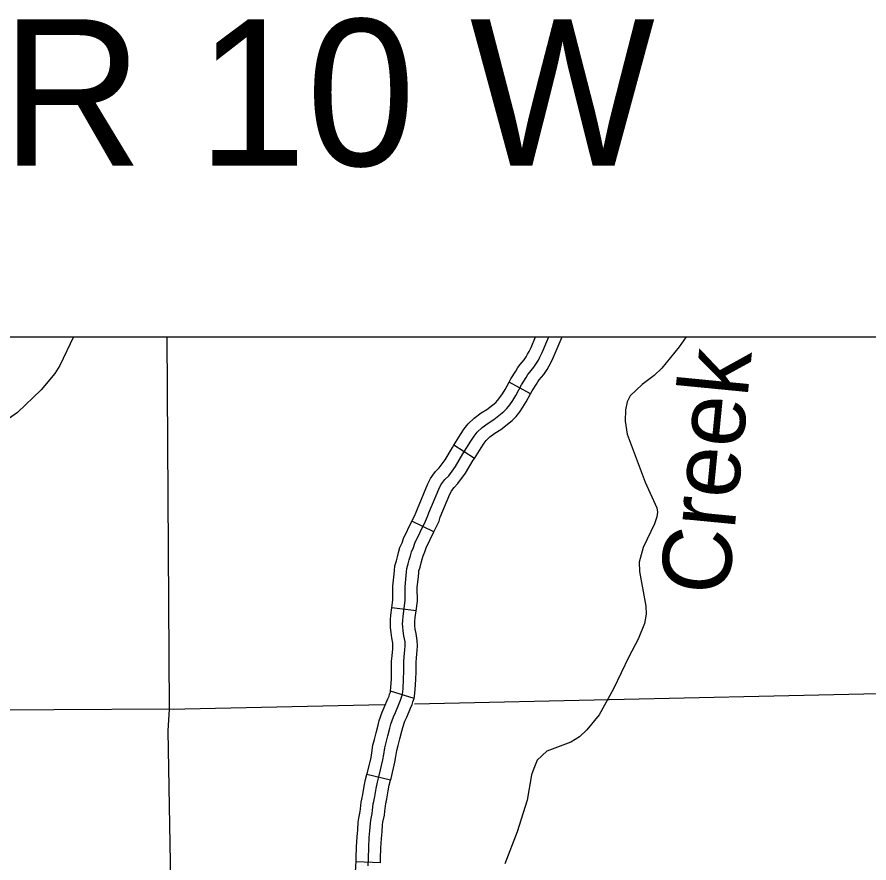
# Model space of a CAD drawing. Extents: x 1377389 to 1380723, y 1168351 to 1170484.
# Drawn here: x 1379393.5 to 1379498.1, y 1169514.8 to 1169618.7 of the extents above; entities that cross this region are included whole.
import ezdxf

# ---------------------------------------------------------------- set-up
doc = ezdxf.new("R2010")
doc.units = 0
for name, color, linetype in [('B_Fill', 7, 'Continuous'), ('B_Text', 7, 'Continuous'), ('Default', 7, 'Continuous')]:
    doc.layers.add(name, color=color, linetype=linetype)

msp = doc.modelspace()

# ---------------------------------------------------------------- linework, layer by layer
at = {"layer": 'B_Fill'}
for p, q in [((1379456.52, 1169572.41), (1379453.88, 1169573.83)), ((1379449.62, 1169564.49), (1379447.08, 1169566.09)), ((1379444.65, 1169555.45), (1379441.95, 1169556.76)), ((1379442.46, 1169545.75), (1379439.49, 1169546.14)), ((1379442.2, 1169535), (1379439.33, 1169535.88)), ((1379439.32, 1169524.95), (1379436.41, 1169525.68)), ((1379438.07, 1169514.8), (1379435.08, 1169514.93))]:
    msp.add_line(p, q, dxfattribs=at)
for points in [[(1379400.39, 1169579.43), (1379398.7, 1169575.91), (1379398.11, 1169574.91), (1379396.41, 1169572.92), (1379393.5, 1169570.14), (1379392.11, 1169569.14)], [(1379412.16, 1169533.68), (1379411.9, 1169579.43)], [(1379440.95, 1169539.49), (1379441.01, 1169540.1), (1379441.08, 1169540.99), (1379441.11, 1169541.48), (1379441.1, 1169541.95), (1379440.97, 1169542.71), (1379440.86, 1169543.3), (1379440.82, 1169543.81), (1379440.8, 1169544.18), (1379440.82, 1169544.54), (1379440.86, 1169545.09), (1379441.12, 1169547.02), (1379441.1, 1169548.71), (1379441.25, 1169550.12), (1379441.29, 1169550.56), (1379441.33, 1169550.98), (1379441.5, 1169551.53), (1379441.62, 1169552.03), (1379441.75, 1169552.52), (1379441.89, 1169553.02), (1379442.13, 1169553.55), (1379442.32, 1169554.07), (1379443.62, 1169556.77), (1379443.87, 1169557.33), (1379444.02, 1169557.78), (1379445.24, 1169560.72), (1379445.51, 1169561.23), (1379445.74, 1169561.56), (1379445.97, 1169561.88), (1379446.46, 1169562.36), (1379447.28, 1169563.5), (1379448.2, 1169565.06), (1379449.17, 1169566.59), (1379449.59, 1169567.22), (1379449.97, 1169567.71), (1379450.56, 1169568.27), (1379451.29, 1169568.82), (1379452.01, 1169569.26), (1379453.25, 1169570.23), (1379453.6, 1169570.61), (1379453.96, 1169571.07), (1379454.32, 1169571.6), (1379454.7, 1169572.19), (1379455.41, 1169573.51), (1379455.96, 1169574.42), (1379456.19, 1169574.78), (1379456.42, 1169575.07), (1379456.92, 1169575.68), (1379457.26, 1169576.19), (1379457.47, 1169576.56), (1379457.66, 1169576.92), (1379457.93, 1169577.47), (1379458.75, 1169579.43)], [(1379453.88, 1169573.83), (1379454.11, 1169574.26), (1379454.69, 1169575.21), (1379454.97, 1169575.65), (1379455.25, 1169576.01), (1379455.72, 1169576.58), (1379455.98, 1169576.97), (1379456.15, 1169577.28), (1379456.33, 1169577.61), (1379456.57, 1169578.09), (1379457.13, 1169579.43)], [(1379456.52, 1169572.41), (1379456.71, 1169572.77), (1379457.23, 1169573.62), (1379457.41, 1169573.9), (1379457.59, 1169574.13), (1379458.13, 1169574.78), (1379458.54, 1169575.4), (1379458.79, 1169575.85), (1379458.99, 1169576.24), (1379459.3, 1169576.84), (1379460.38, 1169579.43)], [(1379475.64, 1169579.43), (1379474.75, 1169578.18), (1379472.65, 1169575.57), (1379471.7, 1169574.65), (1379470.23, 1169573.58), (1379468.76, 1169572.16), (1379468.36, 1169571.43), (1379468.19, 1169570.44), (1379468.15, 1169569.04), (1379468.36, 1169567.44), (1379470.58, 1169561.56), (1379472.03, 1169558.4), (1379472.11, 1169557.88), (1379472.02, 1169557.31), (1379471.73, 1169556.46), (1379470.34, 1169553.54), (1379469.83, 1169551.73), (1379469.88, 1169550.59)], [(1379447.08, 1169566.09), (1379447.91, 1169567.41), (1379448.37, 1169568.1), (1379448.85, 1169568.71), (1379449.58, 1169569.42), (1379450.45, 1169570.06), (1379451.15, 1169570.5), (1379452.23, 1169571.34), (1379452.46, 1169571.59), (1379452.75, 1169571.95), (1379453.07, 1169572.43), (1379453.4, 1169572.95), (1379453.88, 1169573.83)], [(1379449.62, 1169564.49), (1379450.43, 1169565.78), (1379450.81, 1169566.34), (1379451.08, 1169566.7), (1379451.53, 1169567.13), (1379452.13, 1169567.58), (1379452.86, 1169568.03), (1379454.26, 1169569.12), (1379454.75, 1169569.63), (1379455.18, 1169570.19), (1379455.57, 1169570.77), (1379455.99, 1169571.43), (1379456.52, 1169572.41)], [(1379441.95, 1169556.76), (1379442.26, 1169557.4), (1379442.47, 1169557.88), (1379442.61, 1169558.3), (1379443.88, 1169561.37), (1379444.23, 1169562.01), (1379444.52, 1169562.43), (1379444.83, 1169562.86), (1379445.31, 1169563.34), (1379446.02, 1169564.32), (1379446.92, 1169565.84), (1379447.08, 1169566.09)], [(1379444.65, 1169555.45), (1379444.98, 1169556.13), (1379445.27, 1169556.79), (1379445.42, 1169557.25), (1379446.59, 1169560.08), (1379446.79, 1169560.44), (1379446.97, 1169560.69), (1379447.12, 1169560.9), (1379447.6, 1169561.39), (1379448.53, 1169562.68), (1379449.48, 1169564.27), (1379449.62, 1169564.49)], [(1379439.49, 1169546.14), (1379439.62, 1169547.11), (1379439.6, 1169548.78), (1379439.76, 1169550.26), (1379439.79, 1169550.7), (1379439.86, 1169551.28), (1379440.05, 1169551.92), (1379440.17, 1169552.4), (1379440.3, 1169552.92), (1379440.48, 1169553.53), (1379440.73, 1169554.1), (1379440.93, 1169554.66), (1379441.95, 1169556.76)], [(1379442.46, 1169545.75), (1379442.62, 1169546.94), (1379442.6, 1169548.64), (1379442.74, 1169549.98), (1379442.78, 1169550.42), (1379442.81, 1169550.68), (1379442.94, 1169551.13), (1379443.08, 1169551.66), (1379443.19, 1169552.12), (1379443.31, 1169552.51), (1379443.52, 1169552.99), (1379443.7, 1169553.49), (1379444.65, 1169555.45)], [(1379469.88, 1169550.59), (1379470.68, 1169546.32), (1379470.69, 1169545.36), (1379470.51, 1169544.2), (1379469.72, 1169542.29), (1379468.57, 1169540.1), (1379466.71, 1169536.18), (1379464.93, 1169532.97), (1379463.42, 1169531.16), (1379462.51, 1169530.29), (1379461.45, 1169529.62), (1379458.53, 1169528.52), (1379457.31, 1169527.41), (1379456.9, 1169526.39), (1379456.64, 1169525.6), (1379456.09, 1169522.49), (1379454.85, 1169518.61), (1379453.35, 1169514.68)], [(1379439.32, 1169535.84), (1379439.33, 1169535.95), (1379439.37, 1169536.33), (1379439.43, 1169537.42), (1379439.45, 1169538.35), (1379439.45, 1169539.57), (1379439.52, 1169540.23), (1379439.58, 1169541.09), (1379439.61, 1169541.51), (1379439.6, 1169541.81), (1379439.49, 1169542.46), (1379439.38, 1169543.11), (1379439.33, 1169543.7), (1379439.3, 1169544.19), (1379439.33, 1169544.64), (1379439.37, 1169545.24), (1379439.49, 1169546.14)], [(1379442.2, 1169535), (1379442.28, 1169535.27), (1379442.32, 1169535.67), (1379442.36, 1169536.09), (1379442.43, 1169537.31), (1379442.45, 1169538.32), (1379442.45, 1169539.42), (1379442.51, 1169539.97), (1379442.57, 1169540.88), (1379442.61, 1169541.45), (1379442.59, 1169542.1), (1379442.45, 1169542.97), (1379442.35, 1169543.5), (1379442.32, 1169543.91), (1379442.3, 1169544.18), (1379442.32, 1169544.44), (1379442.36, 1169544.93), (1379442.46, 1169545.75)], [(1379436.56, 1169514.43), (1379436.6, 1169515.38), (1379436.64, 1169516.71), (1379436.7, 1169517.91), (1379436.79, 1169518.73), (1379436.85, 1169519.63), (1379436.91, 1169520.05), (1379437.08, 1169520.87), (1379437.12, 1169521.29), (1379437.2, 1169522.04), (1379437.26, 1169522.34), (1379437.38, 1169522.96), (1379437.54, 1169523.94), (1379437.71, 1169524.7), (1379437.92, 1169525.54), (1379438.39, 1169527.46), (1379438.49, 1169528.11), (1379438.62, 1169528.93), (1379438.8, 1169529.6), (1379438.99, 1169530.42), (1379439.25, 1169531.35), (1379439.37, 1169531.86), (1379439.69, 1169532.76), (1379439.92, 1169533.29), (1379440.38, 1169534.38), (1379440.55, 1169534.78), (1379440.63, 1169535.05), (1379440.72, 1169535.28), (1379440.8, 1169535.56), (1379440.82, 1169535.81), (1379440.86, 1169536.21), (1379440.93, 1169537.37), (1379440.95, 1169538.34), (1379440.95, 1169539.49)], [(1379436.41, 1169525.68), (1379436.47, 1169525.9), (1379436.92, 1169527.75), (1379437.01, 1169528.34), (1379437.15, 1169529.25), (1379437.35, 1169529.98), (1379437.54, 1169530.79), (1379437.79, 1169531.73), (1379437.93, 1169532.28), (1379438.29, 1169533.31), (1379438.54, 1169533.88), (1379439, 1169534.96), (1379439.14, 1169535.29), (1379439.21, 1169535.53), (1379439.3, 1169535.76), (1379439.33, 1169535.88)], [(1379442.25, 1169534.35), (1379519.5, 1169536.06)], [(1379439.32, 1169524.95), (1379439.38, 1169525.18), (1379439.86, 1169527.16), (1379439.97, 1169527.88), (1379440.08, 1169528.61), (1379440.26, 1169529.23), (1379440.45, 1169530.06), (1379440.7, 1169530.97), (1379440.81, 1169531.43), (1379441.08, 1169532.21), (1379441.3, 1169532.69), (1379441.76, 1169533.8), (1379441.96, 1169534.27), (1379442.06, 1169534.58), (1379442.14, 1169534.81), (1379442.2, 1169535)], [(1379412.16, 1169533.68), (1379355.33, 1169533.37)], [(1379413.75, 1169434.07), (1379412.03, 1169531.04), (1379412.16, 1169533.68)], [(1379412.16, 1169533.68), (1379438.55, 1169534.27)], [(1379435.08, 1169514.93), (1379435.1, 1169515.44), (1379435.14, 1169516.77), (1379435.21, 1169518.02), (1379435.29, 1169518.86), (1379435.36, 1169519.8), (1379435.44, 1169520.31), (1379435.6, 1169521.1), (1379435.63, 1169521.44), (1379435.71, 1169522.28), (1379435.79, 1169522.63), (1379435.9, 1169523.22), (1379436.07, 1169524.23), (1379436.25, 1169525.05), (1379436.41, 1169525.68)], [(1379438.07, 1169514.8), (1379438.1, 1169515.32), (1379438.14, 1169516.64), (1379438.2, 1169517.79), (1379438.28, 1169518.6), (1379438.34, 1169519.47), (1379438.39, 1169519.79), (1379438.57, 1169520.65), (1379438.62, 1169521.15), (1379438.68, 1169521.81), (1379438.73, 1169522.04), (1379438.85, 1169522.69), (1379439.02, 1169523.66), (1379439.17, 1169524.36), (1379439.32, 1169524.95)], [(1379434.67, 1169504.28), (1379434.66, 1169504.69), (1379434.7, 1169506.77), (1379434.7, 1169508.01), (1379434.68, 1169508.73), (1379434.81, 1169510.3), (1379434.97, 1169512.61), (1379435.06, 1169514.5), (1379435.08, 1169514.93)]]:
    msp.add_lwpolyline(points, dxfattribs=at)
at = {"layer": 'B_Text'}
msp.add_lwpolyline([(1378340.61, 1169579.43), (1379848.03, 1169579.43), (1379848.03, 1168702.1), (1378340.61, 1168702.1)], close=True, dxfattribs=at)

# ---------------------------------------------------------------- texts
at = {"layer": 'B_Fill'}
msp.add_text('Creek', height=8.448, rotation=84.4224, dxfattribs=at).set_placement((1379480.77, 1169547.5))
at = {"layer": 'Default'}
msp.add_text('R 10 W', height=18, dxfattribs=at).set_placement((1379391.53, 1169600.42))

doc.saveas('drawing.dxf')
